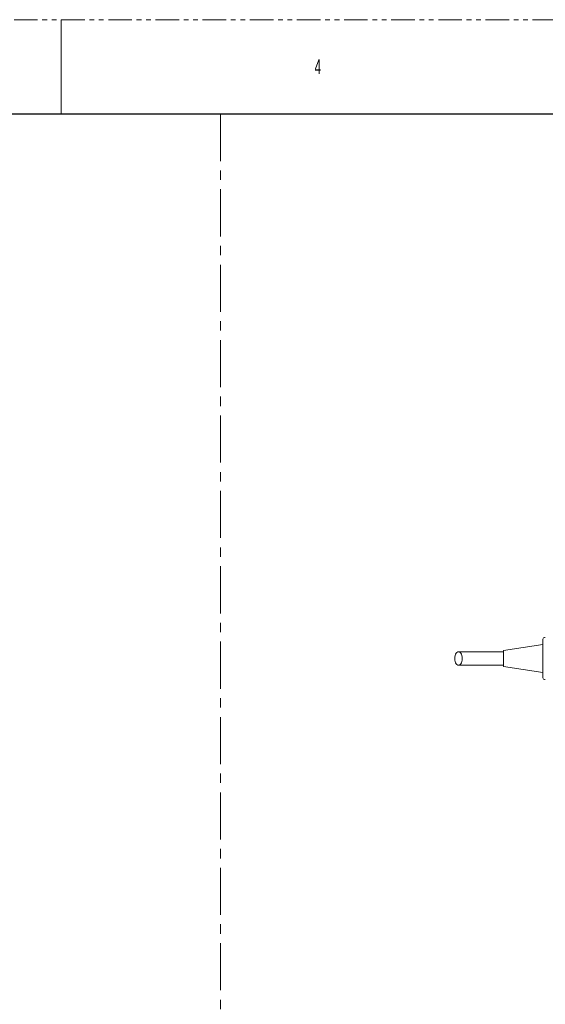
# Model space of a CAD drawing. Header units: millimetres. Extents: x 0 to 1118, y 0 to 864.
# Tile 282 of 372: x 548 to 689, y 598 to 864. Entities that reach past the tile are written whole.
import ezdxf

# ---------------------------------------------------------------- set-up
doc = ezdxf.new("R2010")
doc.units = ezdxf.units.MM
doc.linetypes.add('CENTERX2', pattern=[20.32, 12.7, -2.54, 2.54, -2.54])
doc.linetypes.add('PHANTOM', pattern=[12.7, 6.35, -1.27, 1.27, -1.27, 1.27, -1.27])
doc.styles.add('SLDTEXTSTYLE0', font='TXT', dxfattribs={"width": 0.6})

msp = doc.modelspace()

# ---------------------------------------------------------------- linework, layer by layer
at = {"color": 7, "linetype": 'PHANTOM', "lineweight": 0}
msp.add_line((0, 863.6), (1117.6, 863.6), dxfattribs=at)
at = {"color": 7, "linetype": 'Continuous', "lineweight": 0}
msp.add_line((558.8, 863.6), (558.8, 838.2), dxfattribs=at)
at = {"color": 7, "linetype": 'Continuous', "lineweight": 30}
msp.add_line((12.7, 838.2), (1104.9, 838.2), dxfattribs=at)
at = {"color": 7, "linetype": 'CENTERX2', "lineweight": 0}
msp.add_line((601.688, 838.2), (601.688, 25.4), dxfattribs=at)
at = {"color": 7, "linetype": 'Continuous', "lineweight": 15}
for p, q in [((688.541, 696.596), (688.541, 686.219)), ((688.541, 695.158), (677.916, 693.57)), ((677.916, 689.245), (677.916, 693.57)), ((677.916, 689.245), (688.541, 687.658))]:
    msp.add_line(p, q, dxfattribs=at)
at = {"color": 7, "linetype": 'Continuous', "lineweight": 15, "flags": 128}
msp.add_lwpolyline([(664.815, 691.408), (664.84, 691.004), (664.916, 690.621), (665.037, 690.277), (665.199, 689.99), (665.393, 689.775), (665.608, 689.64), (665.836, 689.595), (666.063, 689.64), (666.279, 689.775), (666.472, 689.99), (666.634, 690.277), (666.755, 690.621), (666.831, 691.004), (666.856, 691.408), (666.831, 691.811), (666.755, 692.194), (666.634, 692.538), (666.472, 692.825), (666.279, 693.041), (666.063, 693.175), (665.836, 693.22), (665.608, 693.175), (665.393, 693.041), (665.199, 692.825), (665.037, 692.538), (664.916, 692.194), (664.84, 691.811), (664.815, 691.408)], dxfattribs=at)
at = {"color": 7, "linetype": 'Continuous', "lineweight": 15}
for centre, start, end in [((689.041, 696.596), 70, 180), ((689.041, 686.219), 180, 290)]:
    msp.add_arc(centre, 0.5, start, end, dxfattribs=at)
for points in [[(677.916, 693.22), (677.217, 693.22), (675.818, 693.22), (673.723, 693.22), (671.655, 693.22), (669.637, 693.22), (667.678, 693.22), (666.45, 693.22), (665.836, 693.22)], [(665.836, 689.595), (666.45, 689.595), (667.678, 689.595), (669.637, 689.595), (671.655, 689.595), (673.723, 689.595), (675.818, 689.595), (677.217, 689.595), (677.916, 689.595)]]:
    msp.add_open_spline(points, degree=3, dxfattribs=at)

# ---------------------------------------------------------------- texts
at = {"color": 7, "linetype": 'Continuous', "lineweight": 0, "insert": (627.062, 852.929), "char_height": 3.969, "attachment_point": 1, "style": 'SLDTEXTSTYLE0'}
msp.add_mtext('4', dxfattribs=at)

doc.saveas('drawing.dxf')
